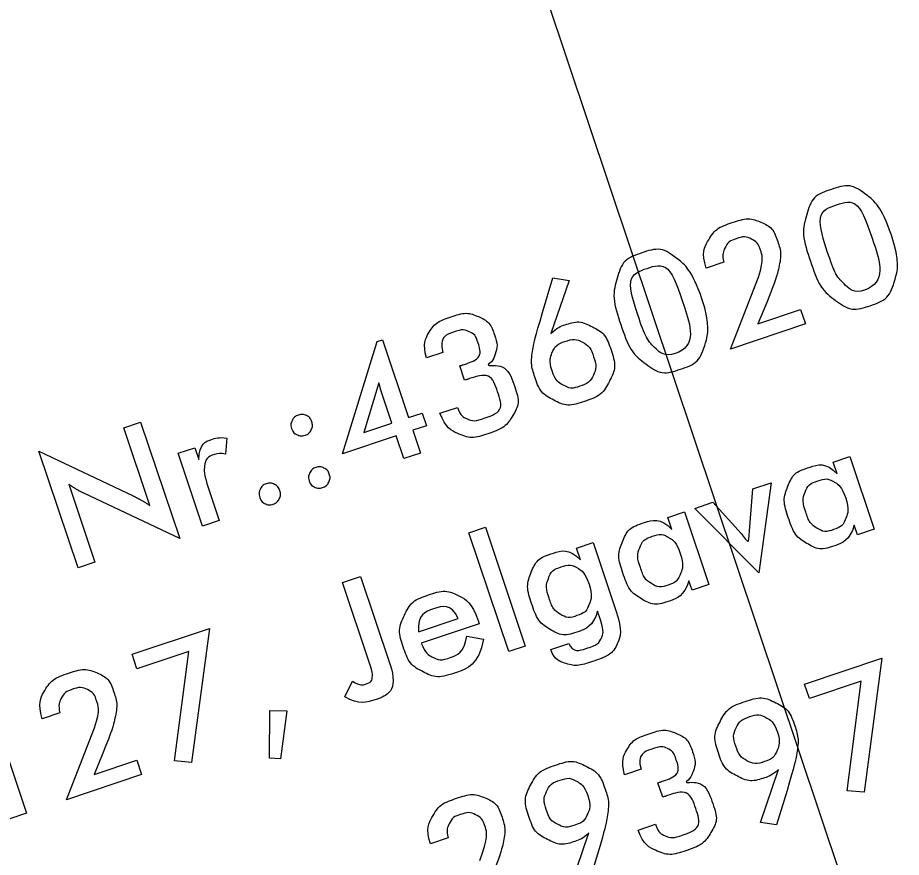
# Model space of a CAD drawing. Extents: x 469981 to 472086, y 246785 to 247785.
# Drawn here: x 471083.93 to 471089.95, y 247116.69 to 247122.41 of the extents above; entities that cross this region are included whole.
import ezdxf

# ---------------------------------------------------------------- set-up
doc = ezdxf.new("R2010")
doc.units = 0
doc.layers.add('RAMI_PLAN_####_TKST_#', color=7, linetype='Continuous')

msp = doc.modelspace()

# ---------------------------------------------------------------- linework, layer by layer
at = {"layer": 'RAMI_PLAN_####_TKST_#'}
msp.add_lwpolyline([(471602.9656, 247280.7886), (471091.9124, 247109.4829), (470998.1551, 247389.1873), (471509.2083, 247560.493)], close=True, dxfattribs=at)
for points in [[(471088.74, 247120.7474), (471088.6204, 247120.7074)], [(471087.5058, 247120.4055), (471087.5759, 247120.6397), (471087.6869, 247120.6236), (471087.5623, 247120.261)], [(471089.2634, 247120.4251), (471089.2966, 247120.3262), (471088.7853, 247120.1548), (471088.9564, 247120.5922)], [(471089.0328, 247120.4732), (471088.9734, 247120.3279), (471089.2634, 247120.4251)], [(471086.5594, 247119.4087), (471086.5074, 247119.5639), (471086.1413, 247119.4412), (471086.3791, 247120.2065), (471086.414, 247120.2182), (471086.5917, 247119.6882), (471086.6849, 247119.7194), (471086.7138, 247119.6331), (471086.6206, 247119.6019), (471086.6727, 247119.4467), (471086.5594, 247119.4087)], [(471086.8267, 247120.1322), (471086.7145, 247120.0946)], [(471086.9744, 247119.9425), (471086.9415, 247120.0407)], [(471086.3898, 247119.926), (471086.2872, 247119.5861), (471086.4784, 247119.6502), (471086.4118, 247119.8491)], [(471086.8058, 247119.7183), (471086.9248, 247119.7582), (471086.9269, 247119.7519)], [(471084.8294, 247119.0895), (471084.6518, 247119.6192), (471084.7664, 247119.6576), (471085.0326, 247118.8635), (471084.3784, 247119.1733)], [(471085.3537, 247119.549), (471085.3451, 247119.4394)], [(471084.3398, 247118.6647), (471084.0736, 247119.4588), (471084.7153, 247119.1545)], [(471085.2295, 247119.2043), (471085.3022, 247118.9873), (471085.1889, 247118.9493), (471085.0228, 247119.4449), (471085.1361, 247119.4829), (471085.1628, 247119.4032)], [(471089.5124, 247119.3042), (471089.4852, 247119.3853), (471089.5985, 247119.4233), (471089.7644, 247118.9283)], [(471084.2762, 247119.2343), (471084.4543, 247118.7031), (471084.3398, 247118.6647)], [(471088.915, 247118.917), (471088.939, 247119.2022), (471089.0622, 247119.2435), (471088.9782, 247118.6313)], [(471088.9782, 247118.6313), (471088.5428, 247119.0694), (471088.6665, 247119.1109), (471088.8581, 247118.898)], [(471088.3854, 247118.9264), (471088.3582, 247119.0075), (471088.4715, 247119.0455), (471088.6374, 247118.5505)], [(471087.2744, 247118.0936), (471087.0032, 247118.9028), (471087.1165, 247118.9407), (471087.3877, 247118.1316), (471087.2744, 247118.0936)], [(471089.7644, 247118.9283), (471089.6512, 247118.8903), (471089.6296, 247118.9545)], [(471087.7634, 247118.7179), (471087.7362, 247118.799), (471087.8494, 247118.837), (471088.005, 247118.3729)], [(471086.3287, 247118.0078), (471086.1422, 247118.564), (471086.2655, 247118.6054), (471086.4654, 247118.0091)], [(471088.6374, 247118.5505), (471088.5241, 247118.5125), (471088.5026, 247118.5767)], [(471086.6598, 247118.2294), (471086.9305, 247118.3201)], [(471087.9025, 247118.3029), (471087.8806, 247118.3682)], [(471084.998, 247117.3485), (471085.0948, 247118.0953), (471084.7415, 247117.9769), (471084.7086, 247118.0751), (471085.2355, 247118.2518), (471085.1139, 247117.3374), (471084.998, 247117.3485)], [(471087.0738, 247118.2832), (471086.6783, 247118.1507)], [(471087.0666, 247118.3046), (471087.0738, 247118.2832)], [(471086.9898, 247118.1991), (471087.1032, 247118.1778)], [(471087.562, 247118.107), (471087.6839, 247118.1479)], [(471089.5805, 247117.1457), (471089.6773, 247117.8926), (471089.324, 247117.7741), (471089.2911, 247117.8724), (471089.818, 247118.049), (471089.6963, 247117.1346), (471089.5805, 247117.1457)], [(471086.1584, 247117.785), (471086.2109, 247117.8916)], [(471083.8752, 247116.9542), (471083.6545, 247117.6125), (471083.4962, 247117.5595), (471083.5113, 247117.6738), (471083.7349, 247117.7487), (471083.9885, 247116.9922), (471083.8752, 247116.9542)], [(471084.216, 247117.6763), (471084.0964, 247117.6362)], [(471085.6475, 247117.6924), (471085.7618, 247117.6889), (471085.72, 247117.3638), (471085.6439, 247117.3678), (471085.6475, 247117.6924)], [(471084.7394, 247117.3539), (471084.7726, 247117.255), (471084.2613, 247117.0836), (471084.4324, 247117.5211)], [(471084.5089, 247117.402), (471084.4495, 247117.2567), (471084.7394, 247117.3539)], [(471088.1768, 247117.2913), (471088.0646, 247117.2536)], [(471089.1712, 247117.1472), (471089.0999, 247116.9132), (471088.9899, 247116.9297), (471089.1132, 247117.2911)], [(471088.3245, 247117.1015), (471088.2916, 247117.1998)], [(471088.1559, 247116.8773), (471088.2749, 247116.9172), (471088.277, 247116.9109)], [(471086.8611, 247116.8241), (471086.7415, 247116.784)], [(471087.8796, 247116.7142), (471087.8083, 247116.4802), (471087.6983, 247116.4968), (471087.8216, 247116.8581)]]:
    msp.add_lwpolyline(points, dxfattribs=at)
for points, degree in [([(471089.8823, 247120.9315), (471089.9437, 247120.7483), (471089.9045, 247120.6211), (471089.8653, 247120.4939), (471089.7375, 247120.451), (471089.6086, 247120.4078), (471089.5011, 247120.487), (471089.3936, 247120.5662), (471089.3301, 247120.7557), (471089.2671, 247120.9436), (471089.3056, 247121.072), (471089.3441, 247121.2004), (471089.4735, 247121.2438), (471089.604, 247121.2875), (471089.7096, 247121.208), (471089.8167, 247121.1272), (471089.8823, 247120.9315)], 3), ([(471089.6995, 247120.5573), (471089.8527, 247120.6087), (471089.7552, 247120.8995), (471089.6585, 247121.1881), (471089.51, 247121.1384), (471089.3568, 247121.087), (471089.4543, 247120.7963), (471089.5014, 247120.6558), (471089.5649, 247120.5947), (471089.6285, 247120.5335), (471089.6995, 247120.5573)], 3), ([(471088.6204, 247120.7074), (471088.586, 247120.81), (471088.6344, 247120.8944), (471088.6828, 247120.9787), (471088.7993, 247121.0178), (471088.91, 247121.0549), (471088.993, 247121.0194), (471089.0761, 247120.984), (471089.1089, 247120.8859), (471089.1364, 247120.804), (471089.1127, 247120.6996), (471089.0961, 247120.6261), (471089.0328, 247120.4732)], 3), ([(471088.9564, 247120.5922), (471089.0175, 247120.7497), (471088.9914, 247120.8274), (471088.9725, 247120.8837), (471088.9281, 247120.9054), (471088.8837, 247120.927), (471088.8247, 247120.9073), (471088.7724, 247120.8898), (471088.7494, 247120.8458), (471088.7264, 247120.8019), (471088.74, 247120.7474)], 3), ([(471088.5907, 247120.4985), (471088.6521, 247120.3154), (471088.6129, 247120.1881), (471088.5737, 247120.0609), (471088.4459, 247120.0181), (471088.317, 247119.9749), (471088.2095, 247120.0541), (471088.102, 247120.1333), (471088.0385, 247120.3227), (471087.9755, 247120.5106), (471088.014, 247120.639), (471088.0525, 247120.7675), (471088.1819, 247120.8108), (471088.3124, 247120.8546), (471088.418, 247120.775), (471088.5251, 247120.6942), (471088.5907, 247120.4985)], 3), ([(471088.4079, 247120.1244), (471088.5611, 247120.1757), (471088.4636, 247120.4665), (471088.3669, 247120.7552), (471088.2184, 247120.7054), (471088.0652, 247120.6541), (471088.1627, 247120.3633), (471088.2098, 247120.2229), (471088.2733, 247120.1617), (471088.3368, 247120.1006), (471088.4079, 247120.1244)], 3), ([(471086.7145, 247120.0946), (471086.6872, 247120.1933), (471086.7305, 247120.2661), (471086.7737, 247120.3388), (471086.8829, 247120.3754), (471086.9883, 247120.4108), (471087.0679, 247120.3762), (471087.1474, 247120.3416), (471087.1786, 247120.2487), (471087.2022, 247120.1782), (471087.1828, 247120.1215), (471087.1634, 247120.0648), (471087.1044, 247120.0346), (471087.262, 247120.0578), (471087.3194, 247119.8866), (471087.3532, 247119.7859), (471087.3031, 247119.7029), (471087.2525, 247119.6181), (471087.1292, 247119.5767), (471087.019, 247119.5398), (471086.9312, 247119.5781), (471086.8434, 247119.6164), (471086.8058, 247119.7183)], 3), ([(471087.5623, 247120.261), (471087.6047, 247120.3027), (471087.6538, 247120.3192), (471087.7556, 247120.3533), (471087.8452, 247120.3066), (471087.9349, 247120.26), (471087.9715, 247120.1508), (471088.0111, 247120.0327), (471087.9609, 247119.9357), (471087.9107, 247119.8387), (471087.789, 247119.7979), (471087.6747, 247119.7596), (471087.5822, 247119.8069), (471087.4897, 247119.8543), (471087.4512, 247119.9691), (471087.4225, 247120.0547), (471087.442, 247120.1681), (471087.4528, 247120.2292), (471087.5058, 247120.4055)], 3), ([(471086.9415, 247120.0407), (471086.9452, 247120.042), (471086.9527, 247120.0445), (471086.9603, 247120.047), (471086.964, 247120.0483), (471087.1009, 247120.0942), (471087.0633, 247120.2063), (471087.0469, 247120.2553), (471087.0061, 247120.2738), (471086.9653, 247120.2924), (471086.9131, 247120.2749), (471086.7956, 247120.2355), (471086.8267, 247120.1322)], 3), ([(471087.5698, 247120.0078), (471087.5929, 247119.9388), (471087.6452, 247119.9101), (471087.6975, 247119.8814), (471087.7576, 247119.9015), (471087.8259, 247119.9244), (471087.8514, 247119.9783), (471087.8769, 247120.0322), (471087.8533, 247120.1028), (471087.8293, 247120.1744), (471087.7773, 247120.2021), (471087.7254, 247120.2297), (471087.6565, 247120.2066), (471087.5954, 247120.1861), (471087.5712, 247120.1309), (471087.547, 247120.0757), (471087.5698, 247120.0078)], 3), ([(471086.9269, 247119.7519), (471086.9446, 247119.6989), (471086.9912, 247119.6796), (471087.0378, 247119.6602), (471087.0994, 247119.6809), (471087.2447, 247119.7296), (471087.1995, 247119.8644), (471087.1532, 247120.0024), (471086.998, 247119.9504), (471086.9943, 247119.9492), (471086.9865, 247119.9465), (471086.9786, 247119.9439), (471086.9744, 247119.9425)], 3), ([(471086.4118, 247119.8491), (471086.4011, 247119.881), (471086.3898, 247119.926)], 2), ([(471085.7951, 247119.6142), (471085.7858, 247119.6419), (471085.7993, 247119.6685), (471085.8128, 247119.6951), (471085.841, 247119.7046), (471085.8698, 247119.7142), (471085.8962, 247119.7016), (471085.9225, 247119.6889), (471085.9322, 247119.6602), (471085.9416, 247119.632), (471085.9285, 247119.6052), (471085.9153, 247119.5784), (471085.8866, 247119.5688), (471085.8578, 247119.5591), (471085.8312, 247119.5726), (471085.8046, 247119.586), (471085.7951, 247119.6142)], 3), ([(471085.1628, 247119.4032), (471085.1666, 247119.5112), (471085.2533, 247119.5403), (471085.3013, 247119.5564), (471085.3537, 247119.549)], 3), ([(471085.3451, 247119.4394), (471085.3097, 247119.4499), (471085.269, 247119.4363), (471085.2105, 247119.4167), (471085.2023, 247119.3599), (471085.1949, 247119.3076), (471085.2295, 247119.2043)], 3), ([(471085.915, 247119.2565), (471085.9057, 247119.2842), (471085.919, 247119.3113), (471085.9324, 247119.3384), (471085.9606, 247119.3479), (471085.9894, 247119.3575), (471086.0159, 247119.3443), (471086.0424, 247119.3312), (471086.0521, 247119.3024), (471086.0615, 247119.2742), (471086.0482, 247119.248), (471086.0349, 247119.2217), (471086.0061, 247119.2121), (471085.9774, 247119.2025), (471085.9509, 247119.2154), (471085.9245, 247119.2283), (471085.915, 247119.2565)], 3), ([(471089.6296, 247118.9545), (471089.5976, 247118.8494), (471089.4948, 247118.8149), (471089.3905, 247118.78), (471089.3061, 247118.831), (471089.2217, 247118.8819), (471089.1795, 247119.0078), (471089.1396, 247119.1268), (471089.1771, 247119.2201), (471089.2146, 247119.3134), (471089.3132, 247119.3464), (471089.4384, 247119.3884), (471089.5124, 247119.3042)], 3), ([(471084.3784, 247119.1733), (471084.3253, 247119.1985), (471084.2762, 247119.2343)], 2), ([(471085.5776, 247119.1439), (471085.5679, 247119.1727), (471085.5809, 247119.1999), (471085.5939, 247119.2271), (471085.6227, 247119.2367), (471085.6514, 247119.2463), (471085.6782, 247119.2325), (471085.7049, 247119.2187), (471085.7146, 247119.1898), (471085.7241, 247119.1614), (471085.7109, 247119.135), (471085.6976, 247119.1087), (471085.6688, 247119.099), (471085.6401, 247119.0894), (471085.6136, 247119.1024), (471085.5871, 247119.1155), (471085.5776, 247119.1439)], 3), ([(471089.5711, 247119.1402), (471089.5452, 247119.2175), (471089.4952, 247119.248), (471089.4451, 247119.2786), (471089.3809, 247119.2571), (471089.3166, 247119.2355), (471089.2946, 247119.1791), (471089.2726, 247119.1226), (471089.2988, 247119.0443), (471089.3253, 247118.9654), (471089.3754, 247118.9346), (471089.4255, 247118.9038), (471089.4898, 247118.9253), (471089.5498, 247118.9454), (471089.5729, 247119.0031), (471089.5968, 247119.0634), (471089.5711, 247119.1402)], 3), ([(471084.7153, 247119.1545), (471084.7671, 247119.1301), (471084.8294, 247119.0895)], 2), ([(471088.5026, 247118.5767), (471088.4705, 247118.4716), (471088.3678, 247118.4372), (471088.2635, 247118.4022), (471088.1791, 247118.4532), (471088.0947, 247118.5042), (471088.0525, 247118.63), (471088.0126, 247118.749), (471088.0501, 247118.8423), (471088.0876, 247118.9356), (471088.1861, 247118.9686), (471088.3113, 247119.0106), (471088.3854, 247118.9264)], 3), ([(471088.8581, 247118.898), (471088.8792, 247118.8748), (471088.9159, 247118.8174), (471088.9104, 247118.8667), (471088.915, 247118.917)], 3), ([(471088.4441, 247118.7624), (471088.4182, 247118.8397), (471088.3681, 247118.8702), (471088.3181, 247118.9008), (471088.2539, 247118.8793), (471088.1896, 247118.8577), (471088.1676, 247118.8013), (471088.1456, 247118.7448), (471088.1718, 247118.6665), (471088.1982, 247118.5877), (471088.2484, 247118.5568), (471088.2985, 247118.526), (471088.3627, 247118.5475), (471088.4228, 247118.5677), (471088.4459, 247118.6253), (471088.4698, 247118.6857), (471088.4441, 247118.7624)], 3), ([(471087.8806, 247118.3682), (471087.8485, 247118.2631), (471087.7458, 247118.2287), (471087.6414, 247118.1937), (471087.557, 247118.2447), (471087.4726, 247118.2956), (471087.4305, 247118.4215), (471087.3906, 247118.5405), (471087.428, 247118.6338), (471087.4655, 247118.7271), (471087.5641, 247118.7601), (471087.6893, 247118.8021), (471087.7634, 247118.7179)], 3), ([(471087.8221, 247118.5539), (471087.7962, 247118.6312), (471087.7461, 247118.6617), (471087.6961, 247118.6923), (471087.6318, 247118.6708), (471087.5676, 247118.6492), (471087.5456, 247118.5928), (471087.5235, 247118.5363), (471087.5498, 247118.458), (471087.5762, 247118.3791), (471087.6263, 247118.3483), (471087.6765, 247118.3175), (471087.7407, 247118.339), (471087.8008, 247118.3592), (471087.8238, 247118.4168), (471087.8478, 247118.4772), (471087.8221, 247118.5539)], 3), ([(471087.1032, 247118.1778), (471087.0703, 247118.0022), (471086.9049, 247117.9468), (471086.7859, 247117.9069), (471086.6911, 247117.9558), (471086.5963, 247118.0048), (471086.5557, 247118.1259), (471086.5167, 247118.2424), (471086.5641, 247118.3416), (471086.6116, 247118.4408), (471086.7264, 247118.4793), (471086.8459, 247118.5194), (471086.9357, 247118.4735), (471087.0254, 247118.4276), (471087.0666, 247118.3046)], 3), ([(471086.9305, 247118.3201), (471086.881, 247118.4247), (471086.7605, 247118.3843), (471086.6504, 247118.3474), (471086.6598, 247118.2294)], 3), ([(471088.005, 247118.3729), (471088.0525, 247118.2314), (471088.0176, 247118.1535), (471087.9812, 247118.0716), (471087.8404, 247118.0244), (471087.7371, 247117.9898), (471087.6617, 247118.013), (471087.5863, 247118.0362), (471087.562, 247118.107)], 3), ([(471087.6839, 247118.1479), (471087.7111, 247118.0841), (471087.812, 247118.1179), (471087.8874, 247118.1432), (471087.9077, 247118.1884), (471087.9258, 247118.2299), (471087.9025, 247118.3029)], 3), ([(471086.6783, 247118.1507), (471086.7058, 247118.0824), (471086.7559, 247118.0558), (471086.806, 247118.0292), (471086.8676, 247118.0498), (471086.9708, 247118.0845), (471086.9898, 247118.1991)], 3), ([(471086.4654, 247118.0091), (471086.5286, 247117.8206), (471086.3521, 247117.7615), (471086.255, 247117.7289), (471086.1584, 247117.785)], 3), ([(471086.2109, 247117.8916), (471086.2628, 247117.8596), (471086.3004, 247117.8722), (471086.3442, 247117.8869), (471086.3456, 247117.9298), (471086.3465, 247117.9545), (471086.3287, 247118.0078)], 3), ([(471084.0964, 247117.6362), (471084.062, 247117.7389), (471084.1104, 247117.8232), (471084.1588, 247117.9076), (471084.2753, 247117.9466), (471084.386, 247117.9837), (471084.469, 247117.9483), (471084.5521, 247117.9128), (471084.585, 247117.8147), (471084.6124, 247117.7328), (471084.5887, 247117.6285), (471084.5721, 247117.555), (471084.5089, 247117.402)], 3), ([(471084.4324, 247117.5211), (471084.4935, 247117.6785), (471084.4675, 247117.7562), (471084.4486, 247117.8125), (471084.4041, 247117.8342), (471084.3597, 247117.8559), (471084.3007, 247117.8361), (471084.2485, 247117.8186), (471084.2254, 247117.7747), (471084.2024, 247117.7308), (471084.216, 247117.6763)], 3), ([(471089.1132, 247117.2911), (471089.0726, 247117.2513), (471089.0219, 247117.2344), (471088.9202, 247117.2002), (471088.8305, 247117.2462), (471088.7408, 247117.2921), (471088.7042, 247117.4011), (471088.6647, 247117.519), (471088.7149, 247117.6159), (471088.7651, 247117.7128), (471088.8872, 247117.7537), (471089.0015, 247117.792), (471089.0944, 247117.7451), (471089.1873, 247117.6982), (471089.2256, 247117.5839), (471089.2543, 247117.4983), (471089.235, 247117.3845), (471089.2238, 247117.3209), (471089.1712, 247117.1472)], 3), ([(471089.1057, 247117.5448), (471089.0827, 247117.6136), (471089.0299, 247117.6429), (471088.9792, 247117.6711), (471088.9186, 247117.6508), (471088.8502, 247117.6279), (471088.8245, 247117.5737), (471088.7988, 247117.5196), (471088.8222, 247117.4498), (471088.8462, 247117.3784), (471088.8983, 247117.3501), (471088.9505, 247117.3218), (471089.0189, 247117.3447), (471089.08, 247117.3652), (471089.1042, 247117.4211), (471089.1284, 247117.4771), (471089.1057, 247117.5448)], 3), ([(471088.0646, 247117.2536), (471088.0373, 247117.3523), (471088.0806, 247117.4251), (471088.1238, 247117.4978), (471088.233, 247117.5344), (471088.3384, 247117.5698), (471088.418, 247117.5352), (471088.4975, 247117.5006), (471088.5287, 247117.4077), (471088.5523, 247117.3373), (471088.5329, 247117.2805), (471088.5135, 247117.2238), (471088.4545, 247117.1936), (471088.6122, 247117.2168), (471088.6695, 247117.0456), (471088.7033, 247116.9449), (471088.6532, 247116.862), (471088.6026, 247116.7771), (471088.4794, 247116.7358), (471088.3691, 247116.6988), (471088.2813, 247116.7371), (471088.1935, 247116.7754), (471088.1559, 247116.8773)], 3), ([(471088.2916, 247117.1998), (471088.2953, 247117.201), (471088.3028, 247117.2035), (471088.3104, 247117.2061), (471088.3141, 247117.2073), (471088.451, 247117.2532), (471088.4134, 247117.3653), (471088.397, 247117.4143), (471088.3562, 247117.4329), (471088.3154, 247117.4514), (471088.2632, 247117.4339), (471088.1457, 247117.3945), (471088.1768, 247117.2913)], 3), ([(471087.8216, 247116.8581), (471087.7809, 247116.8184), (471087.7303, 247116.8014), (471087.6286, 247116.7673), (471087.5388, 247116.8132), (471087.4491, 247116.8592), (471087.4126, 247116.9682), (471087.3731, 247117.0861), (471087.4233, 247117.183), (471087.4735, 247117.2798), (471087.5956, 247117.3208), (471087.7098, 247117.3591), (471087.8028, 247117.3121), (471087.8957, 247117.2652), (471087.934, 247117.1509), (471087.9627, 247117.0654), (471087.9434, 247116.9515), (471087.9322, 247116.888), (471087.8796, 247116.7142)], 3), ([(471087.8141, 247117.1119), (471087.7911, 247117.1807), (471087.7383, 247117.2099), (471087.6876, 247117.2381), (471087.627, 247117.2178), (471087.5586, 247117.1949), (471087.5329, 247117.1408), (471087.5072, 247117.0867), (471087.5306, 247117.0168), (471087.5546, 247116.9455), (471087.6067, 247116.9171), (471087.6589, 247116.8888), (471087.7273, 247116.9118), (471087.7884, 247116.9322), (471087.8126, 247116.9882), (471087.8368, 247117.0441), (471087.8141, 247117.1119)], 3), ([(471086.7415, 247116.784), (471086.7071, 247116.8867), (471086.7555, 247116.971), (471086.8039, 247117.0554), (471086.9203, 247117.0944), (471087.0311, 247117.1315), (471087.1141, 247117.0961), (471087.1971, 247117.0607), (471087.23, 247116.9625), (471087.2575, 247116.8806), (471087.2338, 247116.7763), (471087.2171, 247116.7028), (471087.1539, 247116.5498)], 3), ([(471088.277, 247116.9109), (471088.2947, 247116.858), (471088.3413, 247116.8386), (471088.3879, 247116.8193), (471088.4495, 247116.8399), (471088.5948, 247116.8886), (471088.5496, 247117.0235), (471088.5033, 247117.1614), (471088.3481, 247117.1094), (471088.3444, 247117.1082), (471088.3366, 247117.1055), (471088.3287, 247117.1029), (471088.3245, 247117.1015)], 3), ([(471087.0775, 247116.6689), (471087.1386, 247116.8263), (471087.1125, 247116.904), (471087.0936, 247116.9604), (471087.0492, 247116.982), (471087.0048, 247117.0037), (471086.9457, 247116.9839), (471086.8935, 247116.9664), (471086.8705, 247116.9225), (471086.8474, 247116.8786), (471086.8611, 247116.8241)], 3)]:
    msp.add_open_spline(points, degree=degree, dxfattribs=at)

doc.saveas('drawing.dxf')
